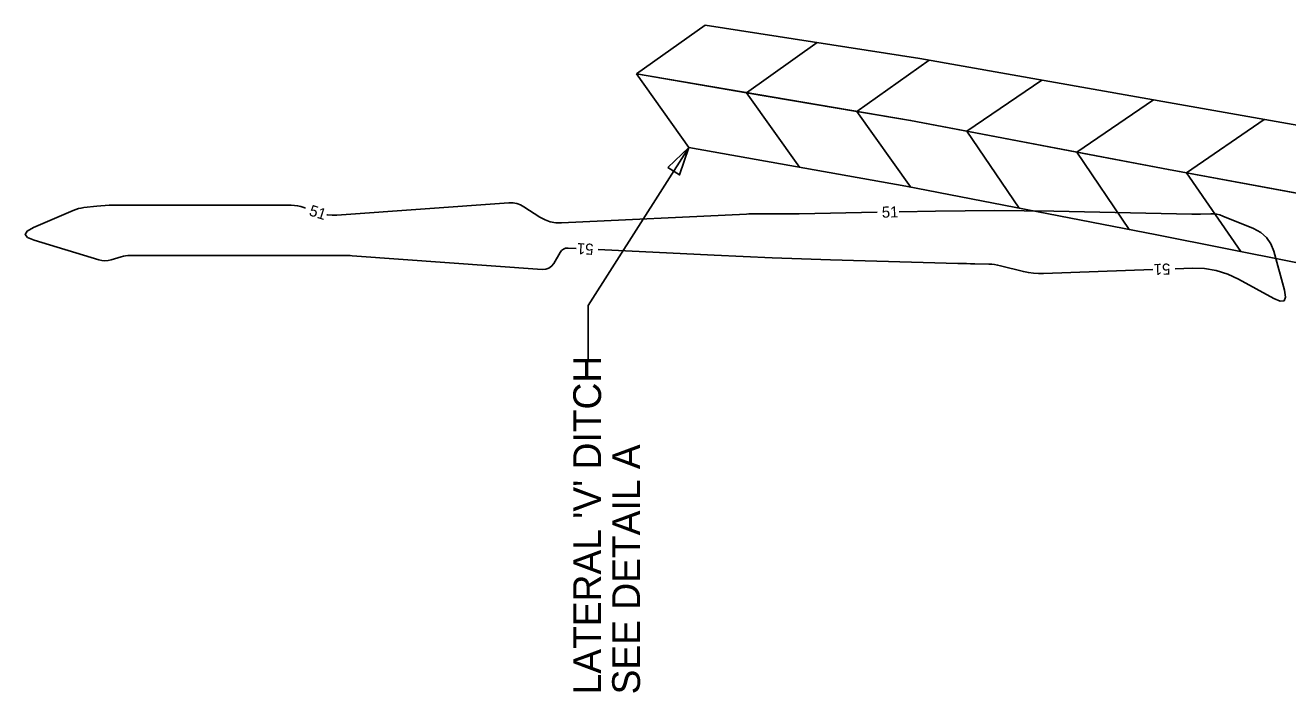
# Model space of a CAD drawing. Extents: x 2384780 to 2405861, y 547869 to 573706.
# Drawn here: x 2395265.7 to 2395492.7, y 553997.7 to 554117.7 of the extents above; entities that cross this region are included whole.
import ezdxf

# ---------------------------------------------------------------- set-up
doc = ezdxf.new("R2010")
doc.units = 0
for name, color, linetype in [('Old_Level_60', 7, 'Continuous'), ('Prop Ditch Text', 7, 'Continuous'), ('Prop Lateral V Ditch Detail CELL', 7, 'Continuous')]:
    doc.layers.add(name, color=color, linetype=linetype)

msp = doc.modelspace()

# ---------------------------------------------------------------- linework, layer by layer
at = {"layer": 'Old_Level_60'}
for points in [[(2395316.068, 554084.84), (2395315.7775, 554084.94375), (2395315.212, 554085.11925), (2395314.63775, 554085.2445), (2395314.05475, 554085.31975), (2395313.46325, 554085.34475), (2395281.451, 554085.34475), (2395280.726, 554085.33475), (2395280.00225, 554085.3045), (2395279.27975, 554085.254), (2395278.55825, 554085.18325), (2395276.203, 554084.91925), (2395275.70325, 554084.8445), (2395275.21325, 554084.7335), (2395274.73275, 554084.586), (2395274.262, 554084.4025), (2395267.15025, 554081.32075), (2395266.01575, 554080.68275), (2395265.6595, 554080.08975), (2395266.0815, 554079.54175), (2395267.282, 554079.03875)], [(2395418.8465, 554084.0895), (2395404.86975, 554083.8285), (2395404.3075, 554083.81925), (2395403.74525, 554083.81275), (2395403.183, 554083.80875), (2395402.6205, 554083.8075), (2395400.78375, 554083.8075), (2395400.39, 554083.8075), (2395399.99625, 554083.8075), (2395399.60275, 554083.8075), (2395399.209, 554083.8075), (2395397.136, 554083.8075), (2395396.69175, 554083.80475), (2395396.24775, 554083.79675), (2395395.80375, 554083.78325), (2395395.36, 554083.7645), (2395362.10725, 554082.15425), (2395361.07475, 554082.1815), (2395360.085, 554082.36575), (2395359.1375, 554082.7065), (2395358.2325, 554083.204), (2395355.34575, 554085.08525), (2395354.7125, 554085.43125), (2395354.0495, 554085.6635), (2395353.35725, 554085.7815), (2395352.6355, 554085.7855), (2395321.69825, 554083.55725), (2395320.855, 554083.5395), (2395320.02375, 554083.60875), (2395319.87575, 554083.637)], [(2395472.46825, 554073.9135), (2395475.572, 554074.026), (2395477.75175, 554073.96275), (2395479.86325, 554073.61225), (2395481.9065, 554072.9745), (2395483.88125, 554072.04925), (2395490.22075, 554068.5585), (2395491.358, 554068.09075), (2395492.05275, 554068.184), (2395492.30475, 554068.838), (2395492.1145, 554070.05275), (2395490.183, 554077.07), (2395489.65425, 554078.42375), (2395488.87475, 554079.555), (2395487.8445, 554080.464), (2395486.5635, 554081.1505), (2395481.04125, 554083.40875), (2395480.5155, 554083.5935), (2395479.97925, 554083.72175), (2395479.4325, 554083.7935), (2395478.87525, 554083.809), (2395477.03825, 554083.767), (2395476.64475, 554083.76), (2395476.251, 554083.7575), (2395475.8575, 554083.759), (2395475.46375, 554083.765), (2395450.6415, 554084.2685), (2395445.3225, 554084.3505), (2395440.0035, 554084.38075), (2395434.68425, 554084.35925), (2395429.36525, 554084.28575), (2395422.84575, 554084.164)], [(2395267.282, 554079.03875), (2395278.89275, 554075.5285), (2395279.4465, 554075.403), (2395280, 554075.36125), (2395280.5535, 554075.403), (2395281.10725, 554075.5285), (2395282.9155, 554076.07525), (2395283.30525, 554076.17775), (2395283.69925, 554076.251), (2395284.0975, 554076.295), (2395284.5, 554076.3095), (2395318.89275, 554076.3095), (2395319.4465, 554076.3095), (2395320, 554076.3095), (2395320.5535, 554076.3095), (2395321.10725, 554076.3095), (2395322.9155, 554076.3095), (2395323.30275, 554076.306), (2395323.69, 554076.29575), (2395324.07675, 554076.27825), (2395324.4635, 554076.254), (2395358.62225, 554073.8005), (2395359.2685, 554073.832), (2395359.82975, 554074.02475), (2395360.30575, 554074.379), (2395360.6965, 554074.8945), (2395361.83425, 554076.84325), (2395362.108, 554077.2055), (2395362.44125, 554077.45775), (2395362.8345, 554077.5995), (2395363.28775, 554077.631), (2395364.72125, 554077.56125)], [(2395368.7165, 554077.3665), (2395389.53075, 554076.3515), (2395394.76425, 554076.1095), (2395399.9985, 554075.89425), (2395405.23375, 554075.7055), (2395410.47025, 554075.5435), (2395433.381, 554074.89275), (2395434.145, 554074.8715), (2395434.90925, 554074.85075), (2395435.67325, 554074.8305), (2395436.4375, 554074.811), (2395438.93375, 554074.74825), (2395439.4665, 554074.7205), (2395439.99575, 554074.6635), (2395440.52075, 554074.57775), (2395441.042, 554074.46275), (2395445.186, 554073.4305), (2395446.07725, 554073.241), (2395446.97525, 554073.11525), (2395447.88, 554073.053), (2395448.79125, 554073.05425), (2395468.471, 554073.76825)]]:
    msp.add_lwpolyline(points, dxfattribs=at)
at = {"layer": 'Prop Ditch Text'}
for p in [(2395384.9784, 554095.69771), (2395366.87552, 554057.3322)]:
    msp.add_line(p, (2395366.87552, 554067.3322), dxfattribs=at)
msp.add_lwpolyline([(2395381.23482, 554092.15538), (2395384.9784, 554095.69771), (2395383.34222, 554090.81044)], close=True, dxfattribs=at)
at = {"layer": 'Prop Lateral V Ditch Detail CELL'}
for p, q in [((2395375.5712, 554108.94734), (2395387.90815, 554117.70654)), ((2395395.39379, 554105.58558), (2395408.06227, 554114.58016)), ((2395415.21638, 554102.22381), (2395428.2164, 554111.45379)), ((2395375.5712, 554108.94734), (2395384.9784, 554095.69771)), ((2395435.00186, 554098.65591), (2395448.50428, 554107.83568)), ((2395395.39379, 554105.58558), (2395404.92099, 554092.16694)), ((2395454.75204, 554094.89202), (2395468.57762, 554104.29149)), ((2395415.21638, 554102.22381), (2395424.86358, 554088.63616)), ((2395435.00186, 554098.65591), (2395444.40339, 554084.8273)), ((2395474.50608, 554091.1487), (2395488.49046, 554100.78636)), ((2395454.75204, 554094.89202), (2395464.20926, 554080.98149)), ((2395474.50608, 554091.1487), (2395484.25113, 554077.0085))]:
    msp.add_line(p, q, dxfattribs=at)
for points in [[(2395387.90815, 554117.70654), (2395426.53473, 554111.71466), (2395473.3193, 554103.45429), (2395522.56365, 554094.79441), (2395569.12383, 554085.31395)], [(2395375.5712, 554108.94734), (2395424.87732, 554100.58539), (2395471.26032, 554091.74596), (2395520.43626, 554082.69704), (2395566.64967, 554073.1235)], [(2395494.27973, 554087.51013), (2395474.50608, 554091.1487), (2395471.26032, 554091.74596), (2395454.75204, 554094.89202), (2395435.00186, 554098.65591), (2395424.87732, 554100.58539), (2395415.21638, 554102.22381), (2395395.39379, 554105.58558), (2395375.5712, 554108.94734)], [(2395384.9784, 554095.69771), (2395424.00395, 554088.78836), (2395469.19702, 554080.013), (2395518.24289, 554070.22443), (2395564.04443, 554060.28721)]]:
    msp.add_lwpolyline(points, dxfattribs=at)

# ---------------------------------------------------------------- texts
at = {"layer": 'Old_Level_60'}
for rotation, p in [(342.4663306, (2395316.569, 554083.555)), (1.0698, (2395419.73125, 554083.10575)), (177.2082778, (2395367.9, 554078.4075)), (182.0779389, (2395471.5665, 554074.88125))]:
    msp.add_text('51', height=2, rotation=rotation, dxfattribs=at).set_placement(p)
at = {"layer": 'Prop Ditch Text'}
for s, p in [("LATERAL 'V' DITCH", (2395369.21567, 553997.38524)), ('SEE DETAIL A', (2395376.21567, 553997.38524))]:
    msp.add_text(s, height=4.9999995, rotation=90, dxfattribs=at).set_placement(p)

doc.saveas('drawing.dxf')
